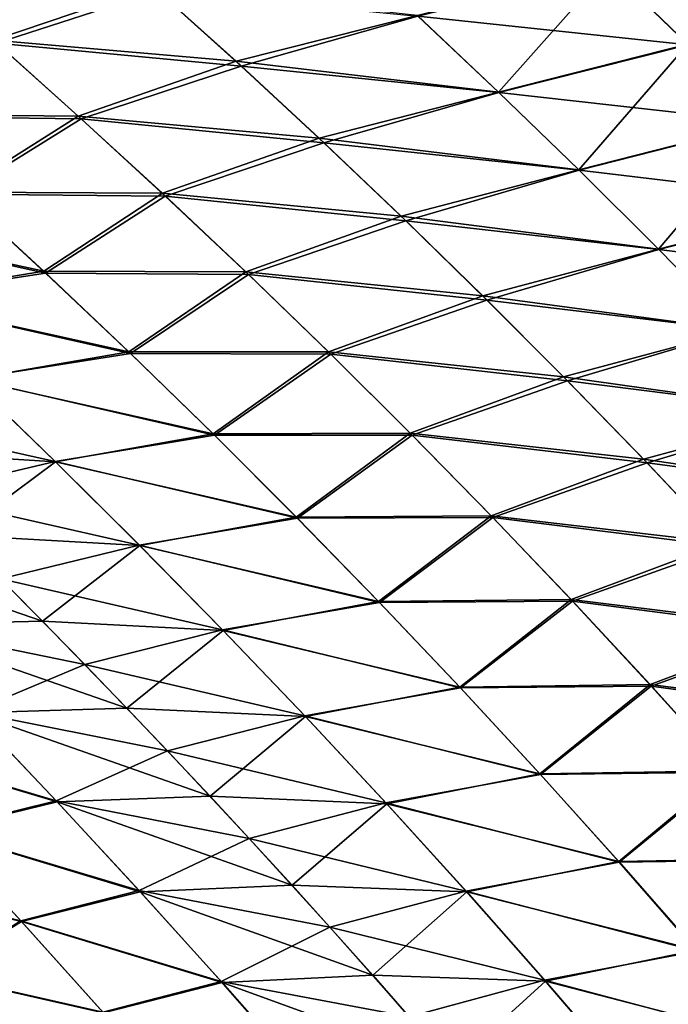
# Model space of a CAD drawing. Header units: metres. Extents: x -24 to 72, y -247 to 22.
# Tile 513 of 573: x 20.23 to 21.72, y 12.82 to 15.08. Entities that reach past the tile are written whole.
import ezdxf

# ---------------------------------------------------------------- set-up
doc = ezdxf.new("R2010")
doc.units = ezdxf.units.M
doc.layers.add('solid_509589_MEDIA_SW0001', color=7, linetype='CONTINUOUS')

msp = doc.modelspace()

# ---------------------------------------------------------------- linework, layer by layer
at = {"layer": 'solid_509589_MEDIA_SW0001'}
for points in [[(22.026299, 15.32274, 98.946617), (21.58264, 15.194024, 99.190407), (21.763557, 15.019173, 99.365852)], [(19.977707, 15.199324, 99.783592), (20.173239, 15.028686, 99.938019), (20.538105, 15.152638, 99.584763)], [(20.549686, 15.141554, 69.404671), (20.180202, 15.021861, 69.055779), (19.984766, 15.19243, 69.210068)], [(21.58264, 15.194024, 99.190407), (21.144276, 15.084853, 99.452614), (21.329868, 14.909824, 99.621391)], [(21.583483, 15.192538, 69.80806), (21.764303, 15.017939, 69.632896), (21.145216, 15.083327, 69.545853)], [(21.763557, 15.019173, 99.365852), (21.58264, 15.194024, 99.190407), (21.329868, 14.909824, 99.621391)], [(22.203125, 15.146368, 69.870033), (21.764303, 15.017939, 69.632896), (21.583483, 15.192538, 69.80806)], [(20.173239, 15.028686, 99.938019), (20.729193, 14.980206, 99.746788), (20.538105, 15.152638, 99.584763)], [(20.549686, 15.141554, 69.404671), (20.740498, 14.969264, 69.242973), (20.180202, 15.021861, 69.055779)], [(20.538105, 15.152638, 99.584763), (20.729193, 14.980206, 99.746788), (21.144276, 15.084853, 99.452614)], [(21.145216, 15.083327, 69.545853), (20.740498, 14.969264, 69.242973), (20.549686, 15.141554, 69.404671)], [(20.729193, 14.980206, 99.746788), (21.329868, 14.909824, 99.621391), (21.144276, 15.084853, 99.452614)], [(21.145216, 15.083327, 69.545853), (21.330687, 14.908555, 69.377357), (20.740498, 14.969264, 69.242973)], [(21.764303, 15.017939, 69.632896), (21.330687, 14.908555, 69.377357), (21.145216, 15.083327, 69.545853)], [(19.893192, 14.859336, 100.357445), (20.367392, 14.8549, 100.092468), (20.173239, 15.028686, 99.938019)], [(20.173239, 15.028686, 99.938019), (20.367392, 14.8549, 100.092468), (20.729193, 14.980206, 99.746788)], [(20.180202, 15.021861, 69.055779), (20.374119, 14.848266, 68.901604), (19.898008, 14.854511, 68.638397)], [(20.740498, 14.969264, 69.242973), (20.374119, 14.848266, 68.901604), (20.180202, 15.021861, 69.055779)], [(21.763557, 15.019173, 99.365852), (21.329868, 14.909824, 99.621391), (21.514153, 14.731378, 99.789764)], [(21.764303, 15.017939, 69.632896), (21.943832, 14.839928, 69.458344), (21.330687, 14.908555, 69.377357)], [(21.94331, 14.840812, 99.540787), (21.763557, 15.019173, 99.365852), (21.514153, 14.731378, 99.789764)], [(20.367392, 14.8549, 100.092468), (20.918953, 14.804473, 99.908638), (20.729193, 14.980206, 99.746788)], [(20.729193, 14.980206, 99.746788), (20.918953, 14.804473, 99.908638), (21.329868, 14.909824, 99.621391)], [(20.740498, 14.969264, 69.242973), (20.929842, 14.793792, 69.081566), (20.374119, 14.848266, 68.901604)], [(21.330687, 14.908555, 69.377357), (20.929842, 14.793792, 69.081566), (20.740498, 14.969264, 69.242973)], [(20.918953, 14.804473, 99.908638), (21.514153, 14.731378, 99.789764), (21.329868, 14.909824, 99.621391)], [(21.330687, 14.908555, 69.377357), (21.514725, 14.730467, 69.209358), (20.929842, 14.793792, 69.081566)], [(21.943832, 14.839928, 69.458344), (21.514725, 14.730467, 69.209358), (21.330687, 14.908555, 69.377357)], [(19.893192, 14.859336, 100.357445), (20.091656, 14.680751, 100.506088), (20.367392, 14.8549, 100.092468)], [(20.374119, 14.848266, 68.901604), (20.096176, 14.676204, 68.490051), (19.898008, 14.854511, 68.638397)], [(20.091656, 14.680751, 100.506088), (20.560043, 14.677959, 100.246803), (20.367392, 14.8549, 100.092468)], [(20.374119, 14.848266, 68.901604), (20.566412, 14.671629, 68.747643), (20.096176, 14.676204, 68.490051)], [(20.367392, 14.8549, 100.092468), (20.560043, 14.677959, 100.246803), (20.918953, 14.804473, 99.908638)], [(20.929842, 14.793792, 69.081566), (20.566412, 14.671629, 68.747643), (20.374119, 14.848266, 68.901604)], [(21.94331, 14.840812, 99.540787), (21.514153, 14.731378, 99.789764), (21.696989, 14.549527, 99.957603)], [(21.943832, 14.839928, 69.458344), (22.121937, 14.658503, 69.284492), (21.514725, 14.730467, 69.209358)], [(22.12175, 14.658956, 99.715065), (21.94331, 14.840812, 99.540787), (21.696989, 14.549527, 99.957603)], [(20.560043, 14.677959, 100.246803), (21.107256, 14.625431, 100.07019), (20.918953, 14.804473, 99.908638)], [(20.918953, 14.804473, 99.908638), (21.107256, 14.625431, 100.07019), (21.514153, 14.731378, 99.789764)], [(20.929842, 14.793792, 69.081566), (21.117609, 14.615121, 68.920563), (20.566412, 14.671629, 68.747643)], [(21.514725, 14.730467, 69.209358), (21.117609, 14.615121, 68.920563), (20.929842, 14.793792, 69.081566)], [(21.107256, 14.625431, 100.07019), (21.696989, 14.549527, 99.957603), (21.514153, 14.731378, 99.789764)], [(21.514725, 14.730467, 69.209358), (21.697208, 14.549058, 69.041954), (21.117609, 14.615121, 68.920563)], [(22.121937, 14.658503, 69.284492), (21.697208, 14.549058, 69.041954), (21.514725, 14.730467, 69.209358)], [(19.72105, 14.622563, 100.848389), (20.28838, 14.499092, 100.654655), (20.091656, 14.680751, 100.506088)], [(20.096176, 14.676204, 68.490051), (20.292498, 14.494931, 68.341888), (19.721401, 14.621853, 68.150932)], [(20.091656, 14.680751, 100.506088), (20.28838, 14.499092, 100.654655), (20.560043, 14.677959, 100.246803)], [(20.566412, 14.671629, 68.747643), (20.292498, 14.494931, 68.341888), (20.096176, 14.676204, 68.490051)], [(20.28838, 14.499092, 100.654655), (20.75108, 14.497856, 100.400925), (20.560043, 14.677959, 100.246803)], [(20.566412, 14.671629, 68.747643), (20.756977, 14.491936, 68.594002), (20.292498, 14.494931, 68.341888)], [(20.560043, 14.677959, 100.246803), (20.75108, 14.497856, 100.400925), (21.107256, 14.625431, 100.07019)], [(21.117609, 14.615121, 68.920563), (20.756977, 14.491936, 68.594002), (20.566412, 14.671629, 68.747643)], [(22.12175, 14.658956, 99.715065), (21.696989, 14.549527, 99.957603), (21.878227, 14.364352, 100.124733)], [(22.121937, 14.658503, 69.284492), (22.2985, 14.4737, 69.111488), (21.697208, 14.549058, 69.041954)], [(19.72105, 14.622563, 100.848389), (19.921015, 14.438912, 100.990189), (20.28838, 14.499092, 100.654655)], [(20.292498, 14.494931, 68.341888), (19.921051, 14.4386, 68.009476), (19.721401, 14.621853, 68.150932)], [(20.75108, 14.497856, 100.400925), (21.293966, 14.443102, 100.231308), (21.107256, 14.625431, 100.07019)], [(21.107256, 14.625431, 100.07019), (21.293966, 14.443102, 100.231308), (21.696989, 14.549527, 99.957603)], [(21.117609, 14.615121, 68.920563), (21.303684, 14.433252, 68.760063), (20.756977, 14.491936, 68.594002)], [(21.697208, 14.549058, 69.041954), (21.303684, 14.433252, 68.760063), (21.117609, 14.615121, 68.920563)], [(21.293966, 14.443102, 100.231308), (21.878227, 14.364352, 100.124733), (21.696989, 14.549527, 99.957603)], [(21.697208, 14.549058, 69.041954), (21.878021, 14.364367, 68.875282), (21.303684, 14.433252, 68.760063)], [(22.2985, 14.4737, 69.111488), (21.878021, 14.364367, 68.875282), (21.697208, 14.549058, 69.041954)], [(19.921015, 14.438912, 100.990189), (20.48325, 14.314377, 100.803001), (20.28838, 14.499092, 100.654655)], [(20.292498, 14.494931, 68.341888), (20.486876, 14.310691, 68.194038), (19.921051, 14.4386, 68.009476)], [(20.28838, 14.499092, 100.654655), (20.48325, 14.314377, 100.803001), (20.75108, 14.497856, 100.400925)], [(20.756977, 14.491936, 68.594002), (20.486876, 14.310691, 68.194038), (20.292498, 14.494931, 68.341888)], [(20.48325, 14.314377, 100.803001), (20.940367, 14.314631, 100.554672), (20.75108, 14.497856, 100.400925)], [(20.756977, 14.491936, 68.594002), (20.945711, 14.309196, 68.440804), (20.486876, 14.310691, 68.194038)], [(20.75108, 14.497856, 100.400925), (20.940367, 14.314631, 100.554672), (21.293966, 14.443102, 100.231308)], [(21.303684, 14.433252, 68.760063), (20.945711, 14.309196, 68.440804), (20.756977, 14.491936, 68.594002)], [(19.921015, 14.438912, 100.990189), (20.118986, 14.252358, 101.131844), (20.48325, 14.314377, 100.803001)], [(20.486876, 14.310691, 68.194038), (20.118628, 14.252522, 67.868256), (19.921051, 14.4386, 68.009476)], [(20.940367, 14.314631, 100.554672), (21.478943, 14.257568, 100.391815), (21.293966, 14.443102, 100.231308)], [(21.293966, 14.443102, 100.231308), (21.478943, 14.257568, 100.391815), (21.878227, 14.364352, 100.124733)], [(21.303684, 14.433252, 68.760063), (21.487955, 14.248228, 68.600212), (20.945711, 14.309196, 68.440804)], [(21.878021, 14.364367, 68.875282), (21.487955, 14.248228, 68.600212), (21.303684, 14.433252, 68.760063)], [(21.478943, 14.257568, 100.391815), (22.05772, 14.175948, 100.290977), (21.878227, 14.364352, 100.124733)], [(21.878021, 14.364367, 68.875282), (22.057047, 14.176441, 68.709488), (21.487955, 14.248228, 68.600212)], [(20.486876, 14.310691, 68.194038), (20.679205, 14.123523, 68.046631), (20.118628, 14.252522, 67.868256)], [(20.118986, 14.252358, 101.131844), (20.676126, 14.126689, 100.950935), (20.48325, 14.314377, 100.803001)], [(20.48325, 14.314377, 100.803001), (20.676126, 14.126689, 100.950935), (20.940367, 14.314631, 100.554672)], [(20.945711, 14.309196, 68.440804), (20.679205, 14.123523, 68.046631), (20.486876, 14.310691, 68.194038)], [(20.676126, 14.126689, 100.950935), (21.127769, 14.128374, 100.707863), (20.940367, 14.314631, 100.554672)], [(20.945711, 14.309196, 68.440804), (21.132509, 14.123456, 68.288177), (20.679205, 14.123523, 68.046631)], [(20.940367, 14.314631, 100.554672), (21.127769, 14.128374, 100.707863), (21.478943, 14.257568, 100.391815)], [(21.487955, 14.248228, 68.600212), (21.132509, 14.123456, 68.288177), (20.945711, 14.309196, 68.440804)], [(21.127769, 14.128374, 100.707863), (21.662035, 14.068925, 100.551521), (21.478943, 14.257568, 100.391815)], [(21.478943, 14.257568, 100.391815), (21.662035, 14.068925, 100.551521), (22.05772, 14.175948, 100.290977)], [(20.118628, 14.252522, 67.868256), (20.314035, 14.063662, 67.727394), (19.79755, 14.178781, 67.505325)], [(19.890846, 14.089235, 101.557846), (20.314833, 14.062986, 101.273163), (20.118986, 14.252358, 101.131844)], [(20.679205, 14.123523, 68.046631), (20.314035, 14.063662, 67.727394), (20.118628, 14.252522, 67.868256)], [(20.118986, 14.252358, 101.131844), (20.314833, 14.062986, 101.273163), (20.676126, 14.126689, 100.950935)], [(21.487955, 14.248228, 68.600212), (21.670309, 14.060095, 68.441147), (21.132509, 14.123456, 68.288177)], [(22.057047, 14.176441, 68.709488), (21.670309, 14.060095, 68.441147), (21.487955, 14.248228, 68.600212)], [(20.314035, 14.063662, 67.727394), (19.994799, 13.987967, 67.371399), (19.79755, 14.178781, 67.505325)], [(21.662035, 14.068925, 100.551521), (22.235306, 13.984406, 100.456146), (22.05772, 14.175948, 100.290977)], [(22.057047, 14.176441, 68.709488), (22.234163, 13.985328, 68.544701), (21.670309, 14.060095, 68.441147)], [(20.679205, 14.123523, 68.046631), (20.869379, 13.933474, 67.899811), (20.314035, 14.063662, 67.727394)], [(20.314833, 14.062986, 101.273163), (20.866867, 13.936123, 101.098274), (20.676126, 14.126689, 100.950935)], [(20.676126, 14.126689, 100.950935), (20.866867, 13.936123, 101.098274), (21.127769, 14.128374, 100.707863)], [(21.132509, 14.123456, 68.288177), (20.869379, 13.933474, 67.899811), (20.679205, 14.123523, 68.046631)], [(20.866867, 13.936123, 101.098274), (21.313137, 13.939178, 100.860313), (21.127769, 14.128374, 100.707863)], [(21.132509, 14.123456, 68.288177), (21.317257, 13.934761, 68.136269), (20.869379, 13.933474, 67.899811)], [(21.127769, 14.128374, 100.707863), (21.313137, 13.939178, 100.860313), (21.662035, 14.068925, 100.551521)], [(21.670309, 14.060095, 68.441147), (21.317257, 13.934761, 68.136269), (21.132509, 14.123456, 68.288177)], [(19.890846, 14.089235, 101.557846), (20.089352, 13.894803, 101.693352), (20.314833, 14.062986, 101.273163)], [(20.314035, 14.063662, 67.727394), (20.50717, 13.872064, 67.587051), (19.994799, 13.987967, 67.371399)], [(20.089352, 13.894803, 101.693352), (20.508413, 13.870888, 101.413956), (20.314833, 14.062986, 101.273163)], [(20.869379, 13.933474, 67.899811), (20.50717, 13.872064, 67.587051), (20.314035, 14.063662, 67.727394)], [(20.314833, 14.062986, 101.273163), (20.508413, 13.870888, 101.413956), (20.866867, 13.936123, 101.098274)], [(21.313137, 13.939178, 100.860313), (21.843086, 13.877264, 100.710251), (21.662035, 14.068925, 100.551521)], [(21.670309, 14.060095, 68.441147), (21.850626, 13.868899, 68.282997), (21.317257, 13.934761, 68.136269)], [(21.662035, 14.068925, 100.551521), (21.843086, 13.877264, 100.710251), (22.235306, 13.984406, 100.456146)], [(22.234163, 13.985328, 68.544701), (21.850626, 13.868899, 68.282997), (21.670309, 14.060095, 68.441147)], [(20.50717, 13.872064, 67.587051), (20.189653, 13.79459, 67.23793), (19.994799, 13.987967, 67.371399)], [(20.869379, 13.933474, 67.899811), (21.057283, 13.740588, 67.753716), (20.50717, 13.872064, 67.587051)], [(20.508413, 13.870888, 101.413956), (21.055317, 13.74277, 101.244843), (20.866867, 13.936123, 101.098274)], [(20.866867, 13.936123, 101.098274), (21.055317, 13.74277, 101.244843), (21.313137, 13.939178, 100.860313)], [(21.317257, 13.934761, 68.136269), (21.057283, 13.740588, 67.753716), (20.869379, 13.933474, 67.899811)], [(21.055317, 13.74277, 101.244843), (21.496317, 13.747135, 101.011848), (21.313137, 13.939178, 100.860313)], [(21.317257, 13.934761, 68.136269), (21.499846, 13.74316, 67.985214), (21.057283, 13.740588, 67.753716)], [(21.313137, 13.939178, 100.860313), (21.496317, 13.747135, 101.011848), (21.843086, 13.877264, 100.710251)], [(21.850626, 13.868899, 68.282997), (21.499846, 13.74316, 67.985214), (21.317257, 13.934761, 68.136269)], [(19.72979, 13.888771, 102.021339), (20.285336, 13.697823, 101.828285), (20.089352, 13.894803, 101.693352)], [(19.72979, 13.888771, 102.021339), (19.92894, 13.689374, 102.15036), (20.285336, 13.697823, 101.828285)], [(20.089352, 13.894803, 101.693352), (20.285336, 13.697823, 101.828285), (20.508413, 13.870888, 101.413956)], [(21.496317, 13.747135, 101.011848), (22.021963, 13.682687, 100.867836), (21.843086, 13.877264, 100.710251)], [(20.50717, 13.872064, 67.587051), (20.697918, 13.677773, 67.44735), (20.189653, 13.79459, 67.23793)], [(20.285336, 13.697823, 101.828285), (20.699574, 13.676154, 101.554062), (20.508413, 13.870888, 101.413956)], [(21.057283, 13.740588, 67.753716), (20.697918, 13.677773, 67.44735), (20.50717, 13.872064, 67.587051)], [(20.508413, 13.870888, 101.413956), (20.699574, 13.676154, 101.554062), (21.055317, 13.74277, 101.244843)], [(21.850626, 13.868899, 68.282997), (22.028809, 13.6747, 68.125908), (21.499846, 13.74316, 67.985214)], [(20.189653, 13.79459, 67.23793), (20.382015, 13.598691, 67.105049), (19.92705, 13.691285, 66.851204)], [(20.697918, 13.677773, 67.44735), (20.382015, 13.598691, 67.105049), (20.189653, 13.79459, 67.23793)], [(21.057283, 13.740588, 67.753716), (21.242821, 13.544926, 67.608482), (20.697918, 13.677773, 67.44735)], [(20.699574, 13.676154, 101.554062), (21.241348, 13.546733, 101.390465), (21.055317, 13.74277, 101.244843)], [(21.055317, 13.74277, 101.244843), (21.241348, 13.546733, 101.390465), (21.496317, 13.747135, 101.011848)], [(21.499846, 13.74316, 67.985214), (21.242821, 13.544926, 67.608482), (21.057283, 13.740588, 67.753716)], [(21.241348, 13.546733, 101.390465), (21.677197, 13.552349, 101.1623), (21.496317, 13.747135, 101.011848)], [(21.499846, 13.74316, 67.985214), (21.680182, 13.548713, 67.835144), (21.242821, 13.544926, 67.608482)], [(21.496317, 13.747135, 101.011848), (21.677197, 13.552349, 101.1623), (22.021963, 13.682687, 100.867836)], [(22.028809, 13.6747, 68.125908), (21.680182, 13.548713, 67.835144), (21.499846, 13.74316, 67.985214)], [(19.92894, 13.689374, 102.15036), (20.478672, 13.498391, 101.962486), (20.285336, 13.697823, 101.828285)], [(20.285336, 13.697823, 101.828285), (20.478672, 13.498391, 101.962486), (20.699574, 13.676154, 101.554062)], [(20.382015, 13.598691, 67.105049), (20.123123, 13.489938, 66.72319), (19.92705, 13.691285, 66.851204)], [(19.92894, 13.689374, 102.15036), (20.125332, 13.487664, 102.278732), (20.478672, 13.498391, 101.962486)], [(20.697918, 13.677773, 67.44735), (20.886194, 13.480847, 67.308426), (20.382015, 13.598691, 67.105049)], [(20.478672, 13.498391, 101.962486), (20.888199, 13.478888, 101.693298), (20.699574, 13.676154, 101.554062)], [(21.242821, 13.544926, 67.608482), (20.886194, 13.480847, 67.308426), (20.697918, 13.677773, 67.44735)], [(20.699574, 13.676154, 101.554062), (20.888199, 13.478888, 101.693298), (21.241348, 13.546733, 101.390465)], [(21.677197, 13.552349, 101.1623), (22.198561, 13.485301, 101.024117), (22.021963, 13.682687, 100.867836)], [(22.028809, 13.6747, 68.125908), (22.204775, 13.477563, 67.970009), (21.680182, 13.548713, 67.835144)], [(20.382015, 13.598691, 67.105049), (20.571804, 13.400331, 66.972893), (20.123123, 13.489938, 66.72319)], [(20.886194, 13.480847, 67.308426), (20.571804, 13.400331, 66.972893), (20.382015, 13.598691, 67.105049)], [(21.242821, 13.544926, 67.608482), (21.425919, 13.346552, 67.464249), (20.886194, 13.480847, 67.308426)], [(20.888199, 13.478888, 101.693298), (21.424862, 13.348123, 101.534966), (21.241348, 13.546733, 101.390465)], [(21.241348, 13.546733, 101.390465), (21.424862, 13.348123, 101.534966), (21.677197, 13.552349, 101.1623)], [(21.680182, 13.548713, 67.835144), (21.425919, 13.346552, 67.464249), (21.242821, 13.544926, 67.608482)], [(21.424862, 13.348123, 101.534966), (21.855673, 13.354927, 101.311508), (21.677197, 13.552349, 101.1623)], [(21.680182, 13.548713, 67.835144), (21.858191, 13.351486, 67.686188), (21.425919, 13.346552, 67.464249)], [(21.677197, 13.552349, 101.1623), (21.855673, 13.354927, 101.311508), (22.198561, 13.485301, 101.024117)], [(22.204775, 13.477563, 67.970009), (21.858191, 13.351486, 67.686188), (21.680182, 13.548713, 67.835144)], [(20.123123, 13.489938, 66.72319), (20.316441, 13.286251, 66.595909), (19.850973, 13.424551, 66.351379)], [(20.571804, 13.400331, 66.972893), (20.316441, 13.286251, 66.595909), (20.123123, 13.489938, 66.72319)], [(20.125332, 13.487664, 102.278732), (20.669268, 13.296619, 102.095772), (20.478672, 13.498391, 101.962486)], [(20.478672, 13.498391, 101.962486), (20.669268, 13.296619, 102.095772), (20.888199, 13.478888, 101.693298)], [(19.852573, 13.422867, 102.650261), (20.318882, 13.28375, 102.406281), (20.125332, 13.487664, 102.278732)], [(20.125332, 13.487664, 102.278732), (20.318882, 13.28375, 102.406281), (20.669268, 13.296619, 102.095772)], [(20.886194, 13.480847, 67.308426), (21.071922, 13.281354, 67.170425), (20.571804, 13.400331, 66.972893)], [(20.669268, 13.296619, 102.095772), (21.074196, 13.279198, 101.831497), (20.888199, 13.478888, 101.693298)], [(21.425919, 13.346552, 67.464249), (21.071922, 13.281354, 67.170425), (20.886194, 13.480847, 67.308426)], [(20.888199, 13.478888, 101.693298), (21.074196, 13.279198, 101.831497), (21.424862, 13.348123, 101.534966)], [(20.316441, 13.286251, 66.595909), (20.044779, 13.218964, 66.230827), (19.850973, 13.424551, 66.351379)], [(19.852573, 13.422867, 102.650261), (20.046574, 13.217109, 102.771057), (20.318882, 13.28375, 102.406281)], [(20.571804, 13.400331, 66.972893), (20.758951, 13.199576, 66.841599), (20.316441, 13.286251, 66.595909)], [(21.071922, 13.281354, 67.170425), (20.758951, 13.199576, 66.841599), (20.571804, 13.400331, 66.972893)], [(21.424862, 13.348123, 101.534966), (21.605755, 13.147048, 101.6782), (21.855673, 13.354927, 101.311508)], [(21.605755, 13.147048, 101.6782), (22.031641, 13.154977, 101.459328), (21.855673, 13.354927, 101.311508)], [(21.425919, 13.346552, 67.464249), (21.606491, 13.145537, 67.321144), (21.071922, 13.281354, 67.170425)], [(21.074196, 13.279198, 101.831497), (21.605755, 13.147048, 101.6782), (21.424862, 13.348123, 101.534966)], [(21.858191, 13.351486, 67.686188), (21.606491, 13.145537, 67.321144), (21.425919, 13.346552, 67.464249)], [(21.858191, 13.351486, 67.686188), (22.033791, 13.151548, 67.538475), (21.606491, 13.145537, 67.321144)], [(20.318882, 13.28375, 102.406281), (20.857027, 13.092618, 102.227974), (20.669268, 13.296619, 102.095772)], [(20.669268, 13.296619, 102.095772), (20.857027, 13.092618, 102.227974), (21.074196, 13.279198, 101.831497)], [(20.316441, 13.286251, 66.595909), (20.506924, 13.080291, 66.469475), (20.044779, 13.218964, 66.230827)], [(20.046574, 13.217109, 102.771057), (20.509493, 13.077741, 102.532837), (20.318882, 13.28375, 102.406281)], [(20.758951, 13.199576, 66.841599), (20.506924, 13.080291, 66.469475), (20.316441, 13.286251, 66.595909)], [(20.318882, 13.28375, 102.406281), (20.509493, 13.077741, 102.532837), (20.857027, 13.092618, 102.227974)], [(21.071922, 13.281354, 67.170425), (21.255024, 13.079362, 67.033478), (20.758951, 13.199576, 66.841599)], [(20.857027, 13.092618, 102.227974), (21.257463, 13.077195, 101.968498), (21.074196, 13.279198, 101.831497)], [(21.606491, 13.145537, 67.321144), (21.255024, 13.079362, 67.033478), (21.071922, 13.281354, 67.170425)], [(21.074196, 13.279198, 101.831497), (21.257463, 13.077195, 101.968498), (21.605755, 13.147048, 101.6782)], [(20.044779, 13.218964, 66.230827), (20.235672, 13.011291, 66.111084), (19.846476, 13.102117, 65.822586)], [(20.506924, 13.080291, 66.469475), (20.235672, 13.011291, 66.111084), (20.044779, 13.218964, 66.230827)], [(19.848164, 13.100367, 103.179398), (20.237549, 13.009456, 102.8909), (20.046574, 13.217109, 102.771057)], [(20.046574, 13.217109, 102.771057), (20.237549, 13.009456, 102.8909), (20.509493, 13.077741, 102.532837)], [(20.758951, 13.199576, 66.841599), (20.943378, 12.996492, 66.711296), (20.506924, 13.080291, 66.469475)], [(21.255024, 13.079362, 67.033478), (20.943378, 12.996492, 66.711296), (20.758951, 13.199576, 66.841599)], [(21.605755, 13.147048, 101.6782), (21.783934, 12.94358, 101.82003), (22.031641, 13.154977, 101.459328)], [(22.033791, 13.151548, 67.538475), (21.784468, 12.941916, 67.179276), (21.606491, 13.145537, 67.321144)], [(21.606491, 13.145537, 67.321144), (21.784468, 12.941916, 67.179276), (21.255024, 13.079362, 67.033478)], [(21.257463, 13.077195, 101.968498), (21.783934, 12.94358, 101.82003), (21.605755, 13.147048, 101.6782)], [(20.235672, 13.011291, 66.111084), (20.039289, 12.888879, 65.707947), (19.846476, 13.102117, 65.822586)], [(19.848164, 13.100367, 103.179398), (20.040953, 12.887288, 103.29406), (20.237549, 13.009456, 102.8909)], [(20.509493, 13.077741, 102.532837), (21.041855, 12.886468, 102.358963), (20.857027, 13.092618, 102.227974)], [(20.857027, 13.092618, 102.227974), (21.041855, 12.886468, 102.358963), (21.257463, 13.077195, 101.968498)], [(20.506924, 13.080291, 66.469475), (20.694504, 12.872098, 66.344017), (20.235672, 13.011291, 66.111084)], [(20.237549, 13.009456, 102.8909), (20.697075, 12.869713, 102.658257), (20.509493, 13.077741, 102.532837)], [(20.943378, 12.996492, 66.711296), (20.694504, 12.872098, 66.344017), (20.506924, 13.080291, 66.469475)], [(20.509493, 13.077741, 102.532837), (20.697075, 12.869713, 102.658257), (21.041855, 12.886468, 102.358963)], [(21.255024, 13.079362, 67.033478), (21.435431, 12.87489, 66.897675), (20.943378, 12.996492, 66.711296)], [(21.041855, 12.886468, 102.358963), (21.437918, 12.872926, 102.104202), (21.257463, 13.077195, 101.968498)], [(21.784468, 12.941916, 67.179276), (21.435431, 12.87489, 66.897675), (21.255024, 13.079362, 67.033478)], [(21.257463, 13.077195, 101.968498), (21.437918, 12.872926, 102.104202), (21.783934, 12.94358, 101.82003)], [(20.235672, 13.011291, 66.111084), (20.423603, 12.801523, 65.992226), (20.039289, 12.888879, 65.707947)], [(20.040953, 12.887288, 103.29406), (20.425438, 12.799911, 103.009712), (20.237549, 13.009456, 102.8909)], [(20.694504, 12.872098, 66.344017), (20.423603, 12.801523, 65.992226), (20.235672, 13.011291, 66.111084)], [(20.237549, 13.009456, 102.8909), (20.425438, 12.799911, 103.009712), (20.697075, 12.869713, 102.658257)], [(20.943378, 12.996492, 66.711296), (21.12504, 12.791053, 66.582031), (20.694504, 12.872098, 66.344017)], [(21.435431, 12.87489, 66.897675), (21.12504, 12.791053, 66.582031), (20.943378, 12.996492, 66.711296)], [(21.784468, 12.941916, 67.179276), (21.959839, 12.735552, 67.038612), (21.435431, 12.87489, 66.897675)], [(21.437918, 12.872926, 102.104202), (21.959404, 12.73753, 101.960533), (21.783934, 12.94358, 101.82003)], [(20.423603, 12.801523, 65.992226), (20.229038, 12.673532, 65.594101), (20.039289, 12.888879, 65.707947)], [(20.040953, 12.887288, 103.29406), (20.230574, 12.672265, 103.407822), (20.425438, 12.799911, 103.009712)], [(20.697075, 12.869713, 102.658257), (21.223764, 12.677994, 102.488777), (21.041855, 12.886468, 102.358963)], [(21.041855, 12.886468, 102.358963), (21.223764, 12.677994, 102.488777), (21.437918, 12.872926, 102.104202)], [(20.694504, 12.872098, 66.344017), (20.879185, 12.661536, 66.219505), (20.423603, 12.801523, 65.992226)], [(20.425438, 12.799911, 103.009712), (20.881651, 12.659484, 102.782608), (20.697075, 12.869713, 102.658257)], [(21.12504, 12.791053, 66.582031), (20.879185, 12.661536, 66.219505), (20.694504, 12.872098, 66.344017)], [(20.697075, 12.869713, 102.658257), (20.881651, 12.659484, 102.782608), (21.223764, 12.677994, 102.488777)], [(21.435431, 12.87489, 66.897675), (21.613152, 12.667783, 66.76297), (21.12504, 12.791053, 66.582031)], [(21.223764, 12.677994, 102.488777), (21.615587, 12.666173, 102.238678), (21.437918, 12.872926, 102.104202)], [(21.959839, 12.735552, 67.038612), (21.613152, 12.667783, 66.76297), (21.435431, 12.87489, 66.897675)], [(21.437918, 12.872926, 102.104202), (21.615587, 12.666173, 102.238678), (21.959404, 12.73753, 101.960533)]]:
    msp.add_3dface(points, dxfattribs=at)

doc.saveas('drawing.dxf')
